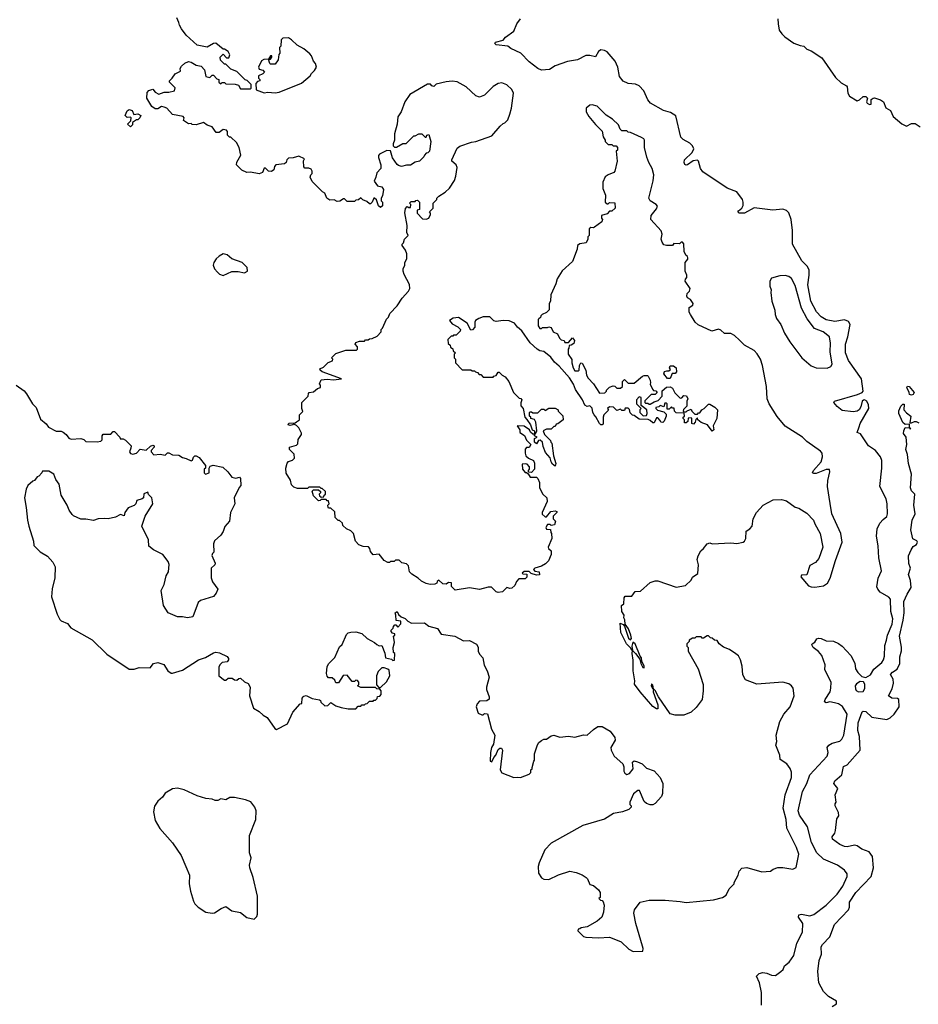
# Model space of a CAD drawing. Extents: x 2086813 to 2278017, y 548126 to 753336.
# Tile 405 of 461: x 2242290 to 2249550, y 677261 to 685219. Entities that reach past the tile are written whole.
import ezdxf

# ---------------------------------------------------------------- set-up
doc = ezdxf.new("R2010")
doc.units = 0

msp = doc.modelspace()

# ---------------------------------------------------------------- linework, layer by layer
at = {"layer": '0CON10XD'}
for points in [[(2243458.3, 684511.7), (2243435, 684517.5), (2243405, 684497.5), (2243385, 684497.5), (2243357, 684517), (2243317.5, 684585), (2243319.3, 684630.7), (2243333.9, 684646.1), (2243365, 684657.5), (2243383.9, 684633.9), (2243415, 684617.5), (2243457, 684633), (2243495, 684632.5), (2243540, 684645), (2243546.7, 684666.7), (2243500, 684715), (2243500, 684725), (2243523, 684747), (2243545, 684782.5), (2243588.3, 684801.7), (2243586.7, 684825), (2243596.1, 684843.9), (2243625, 684866.7), (2243655, 684880), (2243675, 684876.7), (2243715, 684852.5), (2243755, 684843.3), (2243783.6, 684813.6), (2243795, 684760), (2243825, 684752.5), (2243845, 684770), (2243855, 684770), (2243881.7, 684741.7), (2243900, 684735), (2243900, 684715), (2243915, 684700), (2243925, 684710), (2243945, 684710), (2243955, 684700), (2244031.7, 684698.3), (2244058.3, 684688.3), (2244075, 684660), (2244155, 684660), (2244160, 684665), (2244160, 684695), (2244128.3, 684728.3), (2244111.7, 684731.7), (2244045, 684800), (2243995, 684820), (2243955, 684860), (2243945, 684860), (2243911.7, 684891.7), (2243910, 684915), (2243935, 684940), (2243961.7, 684911.7), (2243978.3, 684911.7), (2243986.7, 684935), (2243973, 684963), (2243945, 684980), (2243935, 684980), (2243875, 685030), (2243855, 685026.2), (2243805, 684996.7), (2243725, 685012.5), (2243633.6, 685093.6), (2243597.5, 685145), (2243580, 685175), (2243577, 685197), (2243560, 685235)], [(2249073.2, 681926.8), (2249080.8, 681955), (2249149.6, 682075), (2249147.3, 682105), (2249135, 682135.5), (2249115, 682146.2), (2249106.2, 682143.8), (2249097.5, 682135), (2249085, 682090), (2249071.2, 682065), (2249056.7, 682055), (2249025, 682050.5), (2248935, 682060), (2248895, 682091.9), (2248868, 682125), (2248872.5, 682135), (2249060, 682190), (2249095.7, 682204.3), (2249105, 682217.5), (2249090.7, 682315), (2248985.3, 682465.3), (2248961.7, 682525), (2248961.5, 682595), (2248981.7, 682655), (2249000.5, 682755), (2248985, 682779.3), (2248955, 682791.9), (2248875, 682780.2), (2248805, 682792), (2248766.5, 682816.5), (2248727.9, 682857.9), (2248681.9, 682945), (2248656.6, 683075), (2248669.5, 683155), (2248668.8, 683195), (2248655, 683223.5), (2248609.7, 683269.8), (2248533.3, 683405), (2248533.8, 683515), (2248523.6, 683605), (2248505, 683657.5), (2248485, 683676.5), (2248455, 683688.1), (2248375, 683679.4), (2248225, 683698.8), (2248145, 683656.1), (2248103.8, 683655), (2248093.1, 683665), (2248097.8, 683675), (2248123.3, 683696.7), (2248134.1, 683715.9), (2248135.3, 683745), (2248128.6, 683765), (2248085, 683827.3), (2248006.8, 683856.8), (2247809.6, 683989.6), (2247791, 684015), (2247775, 684074.3), (2247765, 684082.9), (2247732.1, 684077.9), (2247685, 684046.4), (2247675, 684043.1), (2247665, 684048), (2247657.5, 684065), (2247661.1, 684085), (2247722.2, 684145), (2247735.3, 684175), (2247725, 684198.2), (2247705, 684220.9), (2247651.6, 684251.6), (2247630.6, 684270.6), (2247590.7, 684440.7), (2247547.4, 684467.4), (2247491.5, 684485), (2247385.2, 684545.2), (2247365, 684570), (2247332.4, 684645), (2247294.4, 684684.4), (2247265, 684697.2), (2247205, 684702), (2247165, 684722.5), (2247135, 684760), (2247122.8, 684835), (2247102.2, 684882.3), (2247035, 684958.2), (2247015, 684970), (2246985, 684974.4), (2246965, 684960.8), (2246940.8, 684919.2), (2246895, 684929.4), (2246865, 684928.1), (2246795.4, 684894.6), (2246715, 684880), (2246616.2, 684845), (2246571.2, 684815), (2246505, 684809.6), (2246475, 684824.2), (2246405, 684877.7), (2246338.2, 684948.2), (2246258.8, 684985), (2246234.1, 685004.1), (2246140, 685015), (2246130, 685025), (2246135, 685037.5), (2246195, 685052.5), (2246215, 685077.5), (2246283.3, 685125), (2246306.2, 685185), (2246336.7, 685225)], [(2248416.2, 685225), (2248416.7, 685185), (2248426.7, 685135), (2248446.7, 685105), (2248471.2, 685081.2), (2248545, 685030), (2248595, 685010), (2248626.1, 685006.1), (2248649.3, 684979.3), (2248685, 684966), (2248769.7, 684909.7), (2248880.5, 684750.5), (2248927.7, 684707.7), (2248970, 684685), (2248976.2, 684675), (2248981.2, 684625), (2248995, 684601.2), (2249055, 684563.3), (2249075, 684570), (2249105, 684596.7), (2249125, 684597.5), (2249140, 684585), (2249132.5, 684555), (2249137.5, 684545), (2249157, 684533), (2249170, 684535), (2249170, 684575), (2249185, 684583.3), (2249195, 684586.2), (2249245, 684571.2), (2249270, 684555), (2249287, 684507), (2249326, 684486), (2249347, 684437), (2249417, 684377), (2249455, 684357.5), (2249495, 684378.8), (2249525, 684380.8), (2249563.9, 684353.9)], [(2244265, 684626.7), (2244295, 684632.5), (2244355, 684627.5), (2244385, 684633.3), (2244567.5, 684705), (2244637.5, 684765), (2244647, 684783), (2244673, 684807), (2244687.5, 684835), (2244680, 684865), (2244663, 684883), (2244646.7, 684926.7), (2244633, 684943), (2244585, 684982.5), (2244531.7, 685011.7), (2244486.4, 685056.4), (2244461.7, 685071.7), (2244415, 685070), (2244403, 685057), (2244400, 685005), (2244390, 684995), (2244391.7, 684948.3), (2244383, 684937), (2244377.5, 684895), (2244355, 684860), (2244315, 684860), (2244310, 684865), (2244300, 684900), (2244315, 684900), (2244327.5, 684915), (2244326.4, 684926.4), (2244315, 684927.5), (2244300, 684900), (2244261.7, 684898.3), (2244243.6, 684886.4), (2244220, 684835), (2244225, 684820), (2244255, 684810), (2244266.7, 684795), (2244255, 684780), (2244220, 684765), (2244220, 684745), (2244230, 684735), (2244230, 684725), (2244211.7, 684718.3), (2244198.3, 684701.7), (2244201.7, 684651.7), (2244265, 684626.7)], [(2246365, 681932.5), (2246310, 681935), (2246330, 681905), (2246331.7, 681881.7), (2246368.3, 681858.3), (2246385, 681820), (2246420, 681785), (2246405, 681760), (2246385, 681760), (2246372.5, 681747.5), (2246372.5, 681715), (2246380, 681695), (2246400, 681675), (2246440, 681655), (2246450, 681635), (2246450, 681585), (2246425, 681560), (2246401.7, 681561.7), (2246400, 681575), (2246410, 681585), (2246410, 681605), (2246390, 681625), (2246375, 681630), (2246350, 681625), (2246352.5, 681585), (2246375, 681560), (2246385, 681560), (2246398.3, 681548.3), (2246415, 681520), (2246465, 681520), (2246475, 681510), (2246489.3, 681479.3), (2246490, 681435), (2246517.5, 681385), (2246547.5, 681355), (2246552.5, 681325), (2246510, 681235), (2246511.7, 681221.7), (2246535, 681200), (2246545, 681200), (2246580, 681245), (2246615, 681250), (2246630, 681245), (2246630, 681235), (2246600, 681205), (2246600, 681185), (2246620, 681165), (2246610, 681135), (2246585, 681130), (2246575, 681140), (2246555, 681137.5), (2246540, 681115), (2246545, 681100), (2246578.3, 681098.3), (2246580, 681075), (2246587.5, 681065), (2246590, 681025), (2246560, 680955), (2246562.5, 680945), (2246582.5, 680925), (2246582.5, 680895), (2246562.5, 680845), (2246538.3, 680821.7), (2246507, 680803), (2246453, 680787), (2246440, 680775), (2246452.5, 680762.5), (2246486.7, 680756.7), (2246488.3, 680731.7), (2246465, 680730), (2246422.5, 680742.5), (2246405, 680760), (2246365, 680760), (2246350, 680745), (2246355, 680740), (2246388.3, 680738.3), (2246388.3, 680711.7), (2246375, 680700), (2246321.7, 680698.3), (2246303, 680677), (2246290, 680645), (2246267, 680623), (2246250.7, 680620.7), (2246225, 680630), (2246190, 680595), (2246155, 680590), (2246140, 680595), (2246101.7, 680631.7), (2246075, 680633.3), (2246005, 680613.3), (2245925, 680627.5), (2245808.3, 680608.3), (2245778.3, 680638.3), (2245778.3, 680668.3), (2245755, 680670), (2245735, 680657.5), (2245708.3, 680658.3), (2245675, 680690), (2245661.7, 680678.3), (2245660, 680665), (2245645, 680657.5), (2245605, 680653.3), (2245573, 680663), (2245535, 680680), (2245510, 680705), (2245457, 680737), (2245440, 680755), (2245430, 680805), (2245415, 680820), (2245378.3, 680828.3), (2245355, 680850), (2245325, 680850), (2245315, 680840), (2245285, 680840), (2245277.5, 680832.5), (2245265, 680832.5), (2245235, 680847.5), (2245195, 680900), (2245145, 680892.5), (2245125, 680920), (2245120, 680945), (2245108.3, 680958.3), (2245065, 680960), (2245030, 680975), (2245003, 681003), (2244986.4, 681066.4), (2244965, 681087.5), (2244930, 681105), (2244901.7, 681131.7), (2244898.3, 681148.3), (2244875, 681170), (2244861.7, 681171.7), (2244840, 681195), (2244835, 681240), (2244805, 681270), (2244785, 681270), (2244782.5, 681275), (2244780, 681295), (2244790, 681305), (2244785, 681330), (2244775, 681330), (2244765, 681340), (2244725, 681340), (2244718.3, 681331.7), (2244705, 681330), (2244665, 681370), (2244652.5, 681407.5), (2244665, 681420), (2244705, 681420), (2244720, 681405), (2244720, 681395), (2244710, 681385), (2244711.7, 681371.7), (2244725, 681360), (2244748.3, 681361.7), (2244750, 681375), (2244760, 681385), (2244760, 681405), (2244735, 681430), (2244725, 681430), (2244715, 681440), (2244625, 681440), (2244615, 681430), (2244535, 681430), (2244505, 681440), (2244485, 681460), (2244477, 681497), (2244443, 681553), (2244440, 681595), (2244450, 681635), (2244463, 681647), (2244495, 681660), (2244510, 681675), (2244507.5, 681707.5), (2244470, 681745), (2244470, 681765), (2244525, 681780), (2244538.3, 681791.7), (2244540, 681825), (2244567.5, 681865), (2244567, 681877), (2244545, 681920), (2244525, 681940), (2244505, 681950), (2244497, 681943), (2244475, 681940), (2244460, 681945), (2244465, 681957.5), (2244515, 681960), (2244525, 681967.5), (2244550, 681985), (2244550, 682025), (2244577, 682053), (2244570, 682075), (2244570, 682125), (2244620, 682175), (2244623, 682197), (2244630, 682205), (2244665, 682210), (2244695, 682237.5), (2244720, 682245), (2244720, 682265), (2244713.3, 682275), (2244725, 682307.5), (2244775, 682313.8), (2244825, 682306.7), (2244890, 682315), (2244735, 682373.8), (2244717.5, 682385), (2244713.6, 682396.4), (2244745, 682410), (2244781.7, 682448.3), (2244818.3, 682461.7), (2244820, 682475), (2244810, 682485), (2244845, 682520), (2244925, 682547.5), (2245011.7, 682548.3), (2245020, 682555), (2245020, 682575), (2245000, 682595), (2245005, 682610), (2245035, 682620), (2245075, 682620), (2245085, 682630), (2245105, 682630), (2245115, 682640), (2245137, 682643), (2245178.3, 682661.7), (2245210, 682695), (2245210, 682715), (2245220, 682725), (2245253, 682797), (2245270, 682815), (2245280, 682845), (2245340, 682905), (2245380.7, 682969.3), (2245432.5, 683025), (2245442.5, 683045), (2245439.3, 683079.3), (2245395, 683160), (2245387, 683187), (2245387.5, 683205), (2245402.5, 683235), (2245402.5, 683255), (2245417.5, 683285), (2245417.5, 683325), (2245407, 683357), (2245380, 683395), (2245380, 683405), (2245390, 683415), (2245400, 683445), (2245427.5, 683475), (2245418.3, 683498.3), (2245420, 683555), (2245401.7, 683658.3), (2245408.3, 683691.7), (2245421.7, 683708.3), (2245435, 683700), (2245448.3, 683701.7), (2245450, 683725), (2245440, 683735), (2245451.7, 683748.3), (2245485, 683750), (2245491.7, 683758.3), (2245505, 683760), (2245520, 683745), (2245520, 683685), (2245501.7, 683678.3), (2245500, 683655), (2245545, 683610), (2245575, 683607.5), (2245596.4, 683613.6), (2245610, 683645), (2245610, 683655), (2245600, 683665), (2245630, 683695), (2245630, 683735), (2245660, 683765), (2245660, 683775), (2245677, 683793), (2245727.5, 683825), (2245761.7, 683858.3), (2245801.7, 683918.3), (2245813.8, 683955), (2245823.3, 684025), (2245816.7, 684045), (2245782.5, 684075), (2245782.5, 684085), (2245825, 684180), (2245845, 684197.5), (2245940.7, 684229.3), (2245975, 684233.3), (2246105, 684281.2), (2246170.7, 684359.3), (2246195, 684380), (2246210, 684385), (2246235, 684410), (2246250, 684455), (2246263, 684503), (2246278.8, 684625), (2246266.7, 684655), (2246225, 684692.5), (2246185, 684707.5), (2246155, 684702.5), (2246115, 684677.5), (2246045, 684607.5), (2246005, 684592.5), (2245975, 684602.5), (2245896.4, 684676.4), (2245825, 684717.5), (2245785, 684722.5), (2245735, 684716.2), (2245655, 684697.5), (2245635, 684680), (2245620, 684685), (2245608, 684698), (2245585, 684698), (2245442.5, 684615), (2245401.2, 684555), (2245372, 684475), (2245345.9, 684434.1), (2245338.8, 684375), (2245317.5, 684295), (2245317.5, 684245), (2245307.5, 684215), (2245308.3, 684198.3), (2245318.3, 684188.3), (2245335, 684187.5), (2245385, 684217.5), (2245411.7, 684218.3), (2245475, 684280), (2245485, 684280), (2245515, 684297.5), (2245540, 684295), (2245565, 684270), (2245575, 684270), (2245580, 684285), (2245595, 684290), (2245612.5, 684235), (2245600, 684155), (2245588.3, 684141.7), (2245575, 684140), (2245560, 684125), (2245555, 684110), (2245520, 684075), (2245485, 684067.5), (2245447, 684043), (2245415, 684042.5), (2245375, 684032.5), (2245349.3, 684039.3), (2245339.3, 684049.3), (2245303, 684103), (2245285, 684160), (2245255, 684162.5), (2245197, 684133), (2245188.3, 684121.7), (2245187.5, 684105), (2245207.5, 684045), (2245207.5, 684015), (2245175, 683980), (2245167.5, 683945), (2245152.5, 683915), (2245180, 683875), (2245217, 683867), (2245230, 683845), (2245220, 683795), (2245210, 683775), (2245210, 683755), (2245220, 683745), (2245220, 683715), (2245205, 683700), (2245190, 683715), (2245171.7, 683761.7), (2245157, 683777), (2245150, 683775), (2245137, 683743), (2245125, 683730), (2245115, 683730), (2245095, 683750), (2245061.7, 683761.7), (2245045, 683780), (2245028.3, 683761.7), (2245005, 683760), (2244995, 683750), (2244935, 683750), (2244915, 683770), (2244905, 683770), (2244877, 683753), (2244855, 683750), (2244831.7, 683761.7), (2244795, 683760), (2244772.5, 683775), (2244756.4, 683816.4), (2244737, 683827), (2244651.7, 683911.7), (2244637.5, 683945), (2244642.5, 683965), (2244652.5, 683975), (2244652.5, 683995), (2244645, 684010), (2244625, 684020), (2244595, 684020), (2244585, 684030), (2244582.5, 684077.5), (2244590, 684095), (2244545, 684116.7), (2244498.3, 684101.7), (2244461.7, 684098.3), (2244447.5, 684085), (2244442.5, 684065), (2244430, 684055), (2244360, 684045), (2244348.3, 684031.7), (2244342.5, 684005), (2244325, 683992.5), (2244300, 683995), (2244275, 684020), (2244265, 684020), (2244252.5, 683985), (2244225, 683973.3), (2244155, 683987.5), (2244125, 683982.5), (2244083.9, 684003.9), (2244042.5, 684045), (2244043, 684067), (2244077.5, 684125), (2244062.5, 684185), (2244042.5, 684225), (2243995, 684270), (2243985, 684270), (2243970, 684285), (2243970, 684315), (2243960, 684325), (2243935, 684332.5), (2243901.7, 684308.3), (2243877, 684307), (2243845, 684352.5), (2243805, 684366.7), (2243775, 684386.7), (2243715, 684370), (2243683, 684373), (2243675, 684380), (2243655, 684377.5), (2243613.6, 684403.6), (2243617.5, 684425), (2243610, 684435), (2243525, 684452.5), (2243480, 684505), (2243458.3, 684511.7)], [(2243185, 684352.5), (2243160, 684375), (2243188.3, 684401.7), (2243190, 684425), (2243185, 684430), (2243158.3, 684428.3), (2243142.5, 684445), (2243157, 684483), (2243175, 684492.5), (2243197.5, 684485), (2243211.7, 684451.7), (2243245, 684457.5), (2243267.5, 684445), (2243260, 684425), (2243245, 684410), (2243235, 684410), (2243201.7, 684388.3), (2243201.7, 684368.3), (2243185, 684352.5)], [(2248216.2, 681183.8), (2248242.5, 681235), (2248297.5, 681295), (2248377, 681337), (2248445, 681340), (2248485, 681330), (2248555, 681280), (2248585, 681270), (2248649.3, 681229.3), (2248702.5, 681175), (2248713.3, 681143.3), (2248757.5, 681065), (2248777.5, 680955), (2248747.5, 680865), (2248719.3, 680830.7), (2248675, 680807.5), (2248648.3, 680731.7), (2248605, 680730), (2248600, 680715), (2248663.6, 680643.6), (2248683.6, 680633.6), (2248715, 680631.2), (2248785, 680643.3), (2248817.5, 680665), (2248838.8, 680705), (2248881.2, 680848.8), (2248935.8, 680995), (2248923.8, 681065), (2248852.5, 681225), (2248838.6, 681308.6), (2248817, 681447), (2248818.6, 681495), (2248835.7, 681565), (2248833.9, 681583.9), (2248805, 681583.3), (2248725, 681552.2), (2248705, 681550.8), (2248696.4, 681556.4), (2248703.3, 681575), (2248765.7, 681644.3), (2248777.1, 681685), (2248773.8, 681715), (2248760.5, 681730.5), (2248649.5, 681809.5), (2248615, 681843.3), (2248475, 681933.8), (2248410.9, 682010.9), (2248344, 682115), (2248328.8, 682155), (2248322.5, 682255), (2248292, 682425), (2248275.7, 682475.7), (2248248.8, 682518.8), (2248223.3, 682545), (2248145, 682587.5), (2248105, 682627.5), (2248065, 682667.5), (2248035, 682682.5), (2247985, 682682.5), (2247955, 682710), (2247935, 682716.7), (2247880.7, 682700.7), (2247772.3, 682752.3), (2247747.5, 682775), (2247710, 682835), (2247700, 682855), (2247698.3, 682891.7), (2247728.3, 682911.7), (2247730, 682925), (2247708.3, 682958.3), (2247685, 682970), (2247680, 682985), (2247683, 683007), (2247702.5, 683025), (2247707.5, 683045), (2247667.5, 683105), (2247668.3, 683121.7), (2247680, 683135), (2247680, 683155), (2247667.5, 683185), (2247667.5, 683255), (2247686.7, 683283.3), (2247687.5, 683295), (2247686.1, 683306.1), (2247672.5, 683315), (2247657.5, 683345), (2247657, 683407), (2247645, 683420), (2247635, 683420), (2247621.7, 683408.3), (2247575, 683410), (2247565, 683392.5), (2247515, 683392.5), (2247495, 683400), (2247479.3, 683419.3), (2247473.8, 683445), (2247481.2, 683485), (2247472.7, 683512.7), (2247390, 683605), (2247392.5, 683635), (2247435, 683690), (2247441.7, 683711.7), (2247433.3, 683725), (2247382.5, 683755), (2247373.3, 683775), (2247407.7, 683917.7), (2247412.5, 683965), (2247400, 684015), (2247372, 684065), (2247357.3, 684107.3), (2247339.2, 684185), (2247336.7, 684245), (2247332.5, 684255), (2247315, 684266.7), (2247225, 684307.5), (2247205, 684310), (2247195, 684320), (2247155, 684320), (2247140, 684335), (2247128.3, 684368.3), (2247080, 684415), (2247028.3, 684448.3), (2246955, 684520), (2246915, 684530), (2246895, 684527.5), (2246867.5, 684505), (2246867.5, 684475), (2246887.5, 684435), (2246940.7, 684370.7), (2246997, 684317), (2247003, 684273), (2247020, 684245), (2247020, 684235), (2247045, 684210), (2247075, 684210), (2247085, 684200), (2247108.3, 684198.3), (2247120, 684185), (2247120, 684165), (2247110, 684155), (2247117.5, 684075), (2247097.5, 683995), (2247090, 683985), (2247043.9, 683966.1), (2247020.7, 683949.3), (2247000, 683905), (2247002.5, 683855), (2247021.7, 683801.7), (2247020, 683745), (2247035, 683730), (2247045, 683730), (2247055, 683740), (2247098.3, 683738.3), (2247100, 683695), (2247075, 683670), (2247055, 683670), (2247035, 683650), (2246990, 683635), (2246990, 683615), (2246997.5, 683605), (2246992.5, 683585), (2246935, 683542.5), (2246925, 683537.5), (2246905, 683540), (2246891.7, 683528.3), (2246890, 683475), (2246880, 683465), (2246880, 683445), (2246867.5, 683415), (2246815, 683406.7), (2246796.4, 683393.6), (2246793.3, 683365), (2246757.5, 683265), (2246672.3, 683187.7), (2246632.5, 683125), (2246622.5, 683085), (2246580, 682995), (2246577.5, 682945), (2246567.5, 682925), (2246567, 682873), (2246547, 682853), (2246510, 682835), (2246500, 682825), (2246498.3, 682811.7), (2246485, 682800), (2246480, 682795), (2246480, 682745), (2246493, 682723), (2246507, 682723), (2246515, 682730), (2246555, 682730), (2246565, 682737.5), (2246585, 682730), (2246600, 682695), (2246635, 682680), (2246650, 682645), (2246665, 682630), (2246690, 682625), (2246695, 682610), (2246725, 682610), (2246755, 682647.5), (2246765, 682637.5), (2246771.2, 682625), (2246767.1, 682602.9), (2246745, 682587.5), (2246730, 682585), (2246727, 682563), (2246720, 682555), (2246720, 682515), (2246751.7, 682471.7), (2246750, 682445), (2246762.5, 682405), (2246775, 682380), (2246805, 682380), (2246810, 682385), (2246812.5, 682425), (2246823.6, 682446.4), (2246835, 682442.5), (2246863.3, 682385), (2246870, 682345), (2246881.7, 682321.7), (2246926.4, 682276.4), (2246975, 682200), (2247018.3, 682201.7), (2247030, 682215), (2247030, 682225), (2247055, 682250), (2247085, 682260), (2247097, 682257), (2247115, 682240), (2247145, 682240), (2247160, 682255), (2247160, 682295), (2247175, 682310), (2247205, 682280), (2247255, 682280), (2247323, 682337), (2247335, 682342.5), (2247361.7, 682341.7), (2247368.3, 682338.3), (2247382.5, 682305), (2247387.5, 682285), (2247383, 682273), (2247401.7, 682231.7), (2247411.7, 682221.7), (2247428.3, 682218.3), (2247440, 682205), (2247425, 682190), (2247391.7, 682188.3), (2247341.7, 682138.3), (2247340, 682125), (2247345, 682120), (2247365, 682120), (2247375, 682110), (2247385, 682110), (2247415, 682130), (2247448.3, 682141.7), (2247480, 682175), (2247481.7, 682218.3), (2247515, 682250), (2247545, 682252.5), (2247565, 682240), (2247581.7, 682201.7), (2247625, 682160), (2247638.3, 682161.7), (2247655, 682180), (2247678.3, 682178.3), (2247687.5, 682155), (2247680, 682135), (2247680, 682095), (2247651.7, 682068.3), (2247650, 682055), (2247655, 682050), (2247675, 682050), (2247681.7, 682058.3), (2247715, 682070), (2247720, 682055), (2247745, 682030), (2247765, 682030), (2247775, 682040), (2247785, 682040), (2247800, 682065), (2247820, 682075), (2247855, 682110), (2247865, 682110), (2247906.1, 682086.1), (2247926.7, 682065), (2247921.2, 681995), (2247892.5, 681935), (2247897.5, 681905), (2247885, 681892.5), (2247847.5, 681945), (2247795, 681962.5), (2247770, 681985), (2247765, 682000), (2247751.7, 681988.3), (2247747.5, 681965), (2247735, 681950), (2247720, 681955), (2247720, 681995), (2247715, 682000), (2247691.7, 681998.3), (2247687.5, 681972.5), (2247675, 681960), (2247661.7, 681961.7), (2247660, 681985), (2247650, 681995), (2247650, 682005), (2247660, 682015), (2247658.3, 682038.3), (2247595, 682040), (2247580, 682055), (2247578.3, 682078.3), (2247565, 682080), (2247555, 682090), (2247538.3, 682071.7), (2247521.7, 682071.7), (2247520, 682115), (2247515, 682120), (2247501.7, 682118.3), (2247495, 682090), (2247465, 682100), (2247455, 682090), (2247430, 682085), (2247430, 682075), (2247441.7, 682061.7), (2247495, 682050), (2247511.7, 682031.7), (2247512.5, 682015), (2247497, 681973), (2247487, 681963), (2247470, 681965), (2247465, 681980), (2247445, 682000), (2247435, 682000), (2247415, 681960), (2247405, 681960), (2247385, 681980), (2247367, 681987), (2247295, 681990), (2247255, 682020), (2247241.7, 682021.7), (2247221.7, 682041.7), (2247217, 682067), (2247205, 682080), (2247181.7, 682078.3), (2247175, 682060), (2247155, 682060), (2247145, 682070), (2247115, 682060), (2247088.3, 682088.3), (2247055, 682090), (2247040, 682075), (2247048.3, 682061.7), (2247010, 682025), (2247003, 682007), (2247005, 681950), (2246997, 681943), (2246985, 681943.3), (2246973.3, 681955), (2246945, 682010), (2246930, 682025), (2246920, 682045), (2246915, 682080), (2246895, 682097.5), (2246875, 682092.5), (2246855, 682102.5), (2246837.5, 682147.5), (2246780.8, 682230.8), (2246765, 682272.5), (2246731.2, 682325), (2246648.3, 682418.3), (2246610.3, 682450.3), (2246580.5, 682490.5), (2246525, 682537.5), (2246493, 682543), (2246470, 682555), (2246415, 682607.5), (2246346.2, 682705), (2246312.3, 682732.3), (2246286.7, 682765), (2246245, 682786), (2246195, 682786.7), (2246138.3, 682778.3), (2246120, 682785), (2246087, 682817), (2246033.6, 682816.4), (2246000, 682805), (2245973.6, 682786.4), (2245967.5, 682775), (2245967, 682733), (2245948.3, 682711.7), (2245935, 682710), (2245905.9, 682765.9), (2245835, 682812.5), (2245793, 682807), (2245763, 682787), (2245785, 682760), (2245830, 682735), (2245850, 682715), (2245848.3, 682701.7), (2245815, 682670), (2245795, 682670), (2245788.3, 682661.7), (2245775, 682660), (2245750, 682635), (2245751.7, 682601.7), (2245768.3, 682588.3), (2245771.7, 682571.7), (2245788.3, 682558.3), (2245791.7, 682541.7), (2245810, 682525), (2245800, 682515), (2245800, 682485), (2245810, 682475), (2245810, 682445), (2245865, 682390), (2245935, 682390), (2245945, 682380), (2245965, 682380), (2245971.7, 682371.7), (2245988.3, 682368.3), (2246001.7, 682351.7), (2246015, 682350), (2246035, 682330), (2246115, 682330), (2246121.7, 682338.3), (2246138.3, 682341.7), (2246155, 682370), (2246165, 682370), (2246187, 682347), (2246213, 682333), (2246242.5, 682295), (2246280, 682205), (2246325, 682160), (2246338.3, 682158.3), (2246347, 682147), (2246338.3, 682121.7), (2246338.3, 682098.3), (2246356.4, 682076.4), (2246370, 682005), (2246388.3, 681988.3), (2246417.5, 681945), (2246430, 681905), (2246450, 681895), (2246450, 681870), (2246435, 681870), (2246417.5, 681885), (2246410, 681905), (2246365, 681932.5)], [(2243935, 683152.5), (2244005, 683182.5), (2244055, 683182.5), (2244107, 683173), (2244130, 683185), (2244127.5, 683215), (2244086.1, 683256.1), (2244005, 683286.7), (2243965, 683317.5), (2243935, 683326.7), (2243901.7, 683308.3), (2243877.5, 683285), (2243857.5, 683255), (2243852.5, 683235), (2243862.5, 683205), (2243887, 683177), (2243905, 683162.5), (2243935, 683152.5)], [(2248815, 682403.3), (2248842.5, 682415), (2248853.3, 682435), (2248837.5, 682535), (2248840, 682605), (2248832.5, 682655), (2248780.8, 682695), (2248712.6, 682722.6), (2248651.1, 682801.1), (2248606.2, 682886.2), (2248555, 683070), (2248525, 683127.1), (2248505, 683142.9), (2248475, 683150), (2248431.7, 683148.3), (2248365, 683130), (2248350, 683105), (2248350, 683065), (2248360, 683035), (2248357.5, 683015), (2248367.5, 682945), (2248391.7, 682871.7), (2248393.3, 682835), (2248403.3, 682805), (2248440, 682755), (2248470, 682685), (2248511.2, 682615), (2248610, 682485), (2248685, 682421.2), (2248725, 682403.8), (2248815, 682403.3)], [(2247545, 682320), (2247525, 682320), (2247493, 682357), (2247500, 682375), (2247518.3, 682381.7), (2247535, 682380), (2247548.3, 682391.7), (2247540, 682405), (2247545, 682420), (2247571.7, 682421.7), (2247592.5, 682405), (2247597, 682373), (2247585, 682360), (2247561.7, 682358.3), (2247545, 682320)], [(2242262.5, 682265), (2242325, 682218.8), (2242346.2, 682195), (2242392.7, 682112.7), (2242423.3, 682083.3), (2242459.3, 681989.3), (2242505, 681952.5), (2242522.5, 681925), (2242585, 681892.5), (2242625, 681892.5), (2242640, 681885), (2242666.4, 681866.4), (2242687, 681837), (2242705, 681827.5), (2242785, 681832.5), (2242807, 681827), (2242825, 681810), (2242915, 681807.5), (2242945, 681812.5), (2242956.2, 681823.8), (2242957.5, 681855), (2242965, 681870), (2243025, 681870), (2243045, 681890), (2243055, 681890), (2243100, 681845), (2243101.7, 681831.7), (2243125, 681830), (2243145, 681820), (2243190, 681775), (2243187.5, 681755), (2243177.5, 681725), (2243185, 681712.5), (2243205, 681706.7), (2243233.6, 681716.4), (2243263, 681747), (2243311.7, 681738.3), (2243347, 681773), (2243365, 681780), (2243376.7, 681775), (2243377.5, 681765), (2243353, 681737), (2243352.5, 681725), (2243375, 681702.5), (2243425, 681707.5), (2243465, 681700), (2243483, 681717), (2243495, 681717.5), (2243525, 681702.5), (2243575, 681700), (2243605, 681680), (2243635, 681673.3), (2243675, 681652.5), (2243685, 681660), (2243695, 681682.5), (2243705, 681692.5), (2243715, 681693.3), (2243739.5, 681679.5), (2243790, 681615), (2243790, 681595), (2243780, 681585), (2243780, 681555), (2243790, 681545), (2243820, 681555), (2243820, 681595), (2243830, 681610), (2243853, 681617), (2243931.7, 681601.7), (2243972.5, 681565), (2244005, 681522.5), (2244035, 681512.5), (2244065, 681520), (2244075, 681510), (2244077.5, 681455), (2244063, 681437), (2244023.3, 681355), (2244028.8, 681305), (2243993.8, 681235), (2243986.2, 681165), (2243946.4, 681123.6), (2243935, 681082.5), (2243915, 681052.5), (2243863.9, 681006.1), (2243857, 680983), (2243857.5, 680915), (2243847.5, 680905), (2243843, 680887), (2243868.8, 680825), (2243866.1, 680813.9), (2243837.5, 680785), (2243837, 680707), (2243846.7, 680675), (2243890, 680615), (2243876.1, 680583.9), (2243855, 680557.5), (2243750, 680525), (2243730.7, 680509.3), (2243688.8, 680391.2), (2243645, 680383.3), (2243605, 680393.3), (2243565, 680393.3), (2243490, 680425), (2243452.5, 680485), (2243433.3, 680605), (2243456.4, 680653.6), (2243473.8, 680725), (2243493.3, 680755), (2243496.4, 680816.4), (2243488.3, 680838.3), (2243446.4, 680896.4), (2243370, 680935), (2243333.9, 680963.9), (2243330, 681015), (2243277.5, 681125), (2243302.5, 681205), (2243366.7, 681305), (2243357.5, 681355), (2243331.7, 681381.7), (2243325, 681400), (2243293.6, 681386.4), (2243290, 681355), (2243280, 681345), (2243237, 681333), (2243227.5, 681305), (2243215, 681292.5), (2243167, 681273), (2243140, 681235), (2243135, 681210), (2243105, 681220), (2243065, 681198.8), (2243005, 681183.3), (2242975, 681187.5), (2242925, 681183.3), (2242885, 681170), (2242825, 681181.2)], [(2249495, 682183.3), (2249478.3, 682188.3), (2249476.4, 682206.4), (2249457.5, 682245), (2249463, 682257), (2249477.5, 682255), (2249517.5, 682205), (2249509.3, 682190.7), (2249495, 682183.3)], [(2247328.3, 682018.3), (2247355, 682020), (2247360, 682035), (2247357.5, 682065), (2247311.7, 682101.7), (2247310, 682165), (2247295, 682170), (2247273, 682147), (2247272.5, 682115), (2247310, 682075), (2247300, 682065), (2247300, 682045), (2247328.3, 682018.3)], [(2248855, 677244), (2248890, 677265), (2248890, 677285), (2248824.2, 677324.2), (2248784.2, 677365), (2248746.9, 677435), (2248738.5, 677525), (2248750, 677615), (2248768.5, 677665), (2248764.4, 677725), (2248775.6, 677745), (2248835.7, 677805), (2248874.3, 677905), (2248987.3, 678025), (2248993.9, 678045), (2248995, 678085.8), (2249045, 678164.4), (2249169.2, 678295), (2249188.8, 678365), (2249179.1, 678455), (2249153.3, 678493.3), (2249093.7, 678513.7), (2249055, 678542), (2249035, 678546), (2248975.8, 678534.2), (2248955, 678536), (2248915, 678552.9), (2248856.2, 678595), (2248853.3, 678615), (2248875.7, 678644.3), (2248881.2, 678665), (2248890.7, 678759.3), (2248907.5, 678785), (2248905, 678810), (2248877.5, 678865), (2248878.3, 678881.7), (2248887.5, 678895), (2248877.5, 678955), (2248900, 679005), (2248866.7, 679045), (2248875, 679066), (2248931.2, 679115), (2248945, 679182.5), (2248975, 679196.2), (2249079.2, 679315), (2249076.2, 679425), (2249062.5, 679475), (2249064.6, 679535), (2249096.5, 679623.5), (2249105, 679630), (2249126.3, 679626.3), (2249175, 679582.2), (2249295, 679561.4), (2249323.8, 679575), (2249356, 679605), (2249395.7, 679664.3), (2249393.8, 679725), (2249382.9, 679732.9), (2249335, 679735.8), (2249308.8, 679755), (2249338.8, 679811.2), (2249350.6, 679855), (2249348.1, 679888.1), (2249325.8, 679925), (2249342.5, 679945), (2249380.5, 679969.5), (2249402, 680015), (2249401.7, 680068.3), (2249413.6, 680116.4), (2249413.8, 680146.2), (2249398.8, 680235), (2249427.8, 680365), (2249434.5, 680425), (2249432.7, 680515), (2249458.8, 680575), (2249491.7, 680628.3), (2249487.1, 680687.1), (2249471.4, 680735), (2249486, 680785), (2249474.4, 680824.4), (2249471.4, 680885), (2249492, 680935), (2249508.3, 680961.7), (2249535, 680977.5), (2249543.3, 680995), (2249536.9, 681006.9), (2249505, 681023.3), (2249488.5, 681095), (2249501.4, 681175), (2249525.7, 681225), (2249514.5, 681295), (2249522.5, 681385), (2249495, 681410), (2249488, 681435), (2249496.2, 681545), (2249470.9, 681630.9), (2249463.2, 681703.2), (2249450, 681745), (2249458, 681785), (2249453.3, 681845), (2249430, 681875), (2249432, 681895), (2249445, 681922.5), (2249480, 681920), (2249485, 681910), (2249490, 681915), (2249480, 681920), (2249478.3, 681948.3), (2249445, 681946.7), (2249425, 681963.3), (2249393.3, 682035), (2249393, 682057), (2249410, 682095), (2249425, 682110), (2249435, 682110), (2249432.5, 682065), (2249455, 682040), (2249490, 682015), (2249481.7, 681961.7), (2249495, 681960), (2249518.3, 681971.7), (2249531.7, 681971.7), (2249555, 681960)], [(2246615, 681610), (2246595, 681627.5), (2246584, 681644), (2246576.7, 681676.7), (2246539.3, 681719.3), (2246518.3, 681768.3), (2246512.5, 681805), (2246495, 681820), (2246481.7, 681818.3), (2246465, 681790), (2246450, 681805), (2246450, 681835), (2246470, 681845), (2246450, 681855), (2246450, 681870), (2246458.3, 681871.7), (2246467.5, 681895), (2246460, 681965), (2246448.3, 681988.3), (2246420, 681995), (2246420, 682005), (2246410, 682015), (2246410, 682045), (2246415, 682050), (2246425, 682050), (2246435, 682040), (2246475, 682040), (2246505, 682070), (2246525, 682070), (2246535, 682060), (2246565, 682080), (2246615, 682080), (2246640, 682065), (2246640, 682055), (2246677, 682017), (2246680, 681985), (2246638.3, 681951.7), (2246625, 681950), (2246615, 681930), (2246605, 681930), (2246585, 681910), (2246545, 681910), (2246520, 681895), (2246530, 681865), (2246578.3, 681818.3), (2246580, 681805), (2246590, 681795), (2246602.5, 681695), (2246621.7, 681631.7), (2246615, 681610)], [(2248282.5, 677255), (2248283.1, 677355), (2248265.7, 677435), (2248242.3, 677487.7), (2248265, 677510.8), (2248295, 677518.1), (2248325, 677513.1), (2248365, 677495.7), (2248395.6, 677494.4), (2248440, 677525), (2248457.1, 677542.9), (2248469.7, 677570.3), (2248507.7, 677602.3), (2248544.5, 677655.5), (2248568, 677755), (2248613.1, 677845), (2248616, 677915), (2248582.5, 677965), (2248583.8, 677985), (2248605, 677988.6), (2248675, 677976.2), (2248705, 677986.7), (2248805, 678061.5), (2248895, 678150.5), (2248940.4, 678215), (2248975.7, 678295), (2248975.7, 678315), (2248954.2, 678345), (2248896.2, 678385), (2248785, 678433.2), (2248731.1, 678485), (2248687.4, 678567.4), (2248655, 678694.3), (2248589.9, 678789.9), (2248579.1, 678825), (2248615, 678980), (2248650.5, 679045), (2248675, 679116.1), (2248812.7, 679265), (2248823.1, 679295), (2248814.4, 679335), (2248827.5, 679355), (2248855, 679372.5), (2248915, 679386.7), (2248933.1, 679405), (2248949.6, 679435), (2248974.6, 679605), (2248938.6, 679668.6), (2248905, 679688.5), (2248871.7, 679698.3), (2248835, 679704.2), (2248805, 679697.5), (2248792, 679705), (2248797.5, 679725), (2248837.3, 679785), (2248844.5, 679815), (2248845.5, 679865.5), (2248796, 679965), (2248798.8, 680005), (2248770.3, 680080.3), (2248745, 680112), (2248701.2, 680145), (2248690, 680165), (2248692.5, 680175), (2248713, 680187), (2248730, 680215), (2248745, 680220), (2248765, 680217.1), (2248805, 680197.5), (2248865, 680195.6), (2248905, 680175.6), (2248935, 680154.4), (2249005, 680079.2), (2249038.3, 680018.3), (2249043.4, 679973.4), (2249061.5, 679941.5), (2249095, 679910.5), (2249125, 679903.1), (2249165, 679924.4), (2249190.8, 679969.2), (2249255, 680023.8), (2249268.9, 680045), (2249278.2, 680075), (2249278.7, 680161.3), (2249294.4, 680205), (2249300.5, 680245), (2249338.2, 680331.8), (2249344.1, 680375), (2249328, 680435), (2249325.3, 680535.3), (2249312.2, 680552.2), (2249241.8, 680591.8), (2249222.5, 680615), (2249216.2, 680635), (2249224.5, 680705), (2249253.3, 680765), (2249230, 680870), (2249225.5, 680965.5), (2249213.3, 681045), (2249217.6, 681102.4), (2249240.3, 681149.7), (2249265, 681180), (2249295, 681202.5), (2249301.2, 681225), (2249298.1, 681305), (2249289.4, 681345), (2249240, 681445), (2249254.7, 681595), (2249254.5, 681655), (2249244.4, 681685), (2249205, 681738.1), (2249148.9, 681775), (2249081.7, 681871.7), (2249055, 681882.5), (2249073.2, 681926.8)], [(2242825, 681181.2), (2242785, 681182), (2242725, 681210), (2242715, 681220), (2242688.8, 681255), (2242673.3, 681295), (2242626.2, 681375), (2242610, 681465), (2242583, 681503), (2242566.1, 681546.1), (2242525, 681570), (2242475, 681570), (2242470, 681555), (2242445, 681530), (2242430, 681525), (2242410, 681495), (2242395, 681490), (2242357, 681453), (2242342.5, 681425), (2242327.5, 681355), (2242343.3, 681275), (2242353.3, 681175), (2242363.3, 681125), (2242402.5, 681005), (2242405, 680970), (2242455, 680917.5), (2242515, 680882.5), (2242557.5, 680835), (2242576.4, 680796.4), (2242573, 680707), (2242551.7, 680618.3), (2242546.7, 680555), (2242592.5, 680415), (2242615, 680370), (2242625, 680360), (2242675, 680337.5), (2242703, 680303), (2242875, 680206.7), (2242995, 680090), (2243175, 679970), (2243215, 679970), (2243256.4, 679983.6), (2243345, 679980), (2243370, 680015), (2243405, 680022.5), (2243455, 680007.5), (2243487.5, 679955), (2243515, 679937.5), (2243525, 679937.5), (2243605, 679960), (2243733.9, 680046.1), (2243790, 680065), (2243855, 680102.5), (2243875, 680107.5), (2243905, 680102.5), (2243965, 680072.5), (2243977.5, 680055), (2243977.5, 680045), (2243965, 680027.5), (2243925, 680022.5), (2243906.7, 680005), (2243900, 679985), (2243900, 679915), (2243945, 679880), (2243955, 679880), (2243975, 679897.5), (2244006.4, 679896.4), (2244025, 679882.5), (2244045, 679880), (2244060, 679895), (2244075, 679897.5), (2244107, 679867), (2244135, 679852.5), (2244152.5, 679825), (2244146.7, 679755), (2244180, 679655), (2244225, 679627.5), (2244257, 679597), (2244289.5, 679579.5), (2244350.7, 679490.7), (2244365, 679482.5), (2244453, 679527), (2244497, 679623), (2244555, 679690), (2244568.3, 679691.7), (2244573.3, 679735), (2244580, 679745), (2244585, 679752.5), (2244605, 679757.5), (2244653.6, 679733.6), (2244711.7, 679721.7), (2244720, 679715), (2244721.7, 679701.7), (2244755, 679672.5), (2244780, 679675), (2244805, 679700), (2244843, 679673), (2244888.3, 679658.3), (2244945, 679650), (2245005, 679650), (2245025, 679670), (2245045, 679670), (2245055, 679680), (2245075, 679680), (2245085, 679690), (2245098.3, 679691.7), (2245115, 679710), (2245145, 679710), (2245151.7, 679718.3), (2245165, 679720), (2245178.3, 679731.7), (2245181.7, 679748.3), (2245198.3, 679751.7), (2245210, 679765), (2245210, 679795), (2245198.3, 679808.3), (2245175, 679810), (2245165, 679820), (2245045, 679820), (2245020, 679835), (2245030, 679845), (2245030, 679865), (2245018.3, 679878.3), (2245005, 679880), (2244995, 679870), (2244975, 679870), (2244935, 679920), (2244903, 679917), (2244865, 679860), (2244845, 679860), (2244835, 679880), (2244815, 679900), (2244785, 679900), (2244773, 679913), (2244767.5, 679935), (2244775, 679990), (2244787.5, 680015), (2244837, 680063), (2244875, 680150), (2244895, 680170), (2244931.2, 680248.8), (2244945, 680262.5), (2244965, 680267.5), (2245005, 680270), (2245055, 680257.5), (2245097, 680217), (2245156.2, 680186.2), (2245175, 680167.5), (2245195, 680157.5), (2245215, 680160), (2245239.3, 680099.3), (2245245, 680060), (2245295, 680050), (2245305, 680040), (2245318.3, 680041.7), (2245320, 680095), (2245310, 680105), (2245307.5, 680145), (2245317.5, 680185), (2245310, 680235), (2245320, 680245), (2245320, 680255), (2245301.7, 680261.7), (2245290, 680275), (2245290, 680285), (2245308.3, 680301.7), (2245310, 680315), (2245321.7, 680328.3), (2245328.3, 680328.3), (2245345, 680310), (2245370, 680335), (2245368.3, 680358.3), (2245331.7, 680361.7), (2245330, 680405), (2245323.3, 680425), (2245340, 680435), (2245351.7, 680411.7), (2245371.7, 680391.7), (2245405, 680380), (2245427, 680357), (2245455, 680342.5), (2245560, 680345), (2245595, 680317.5), (2245665, 680297.5), (2245695, 680253.3), (2245805, 680236.7), (2245875, 680197.5), (2245925, 680201.2), (2245981.7, 680171.7), (2245993, 680147), (2245993.6, 680113.6), (2246005, 680090), (2246031.7, 680061.7), (2246043, 680003), (2246067, 679957), (2246083.3, 679905), (2246062.5, 679825), (2246062.5, 679805), (2246082.5, 679745), (2246081.7, 679728.3), (2246065, 679712.5), (2246005, 679710), (2245985, 679690), (2245977.5, 679665), (2245995, 679612.5), (2246025, 679600), (2246035, 679600), (2246045, 679610), (2246068.3, 679608.3), (2246102.5, 679485), (2246127.5, 679435), (2246117, 679363), (2246103, 679337), (2246092.5, 679295), (2246090, 679225), (2246105, 679220), (2246120, 679255), (2246137.5, 679275), (2246155, 679320), (2246168.3, 679331.7), (2246181.7, 679331.7), (2246190, 679315), (2246171.2, 679155), (2246185, 679132.5), (2246283, 679093), (2246315, 679097.5), (2246335, 679092.5), (2246405, 679120), (2246420, 679135), (2246420, 679155), (2246430, 679165), (2246430, 679175), (2246443, 679227), (2246450, 679235), (2246450, 679285), (2246473, 679357), (2246483.6, 679376.4), (2246505, 679392.5), (2246525, 679402.5), (2246545, 679402.5), (2246585, 679430), (2246605, 679436.2), (2246655, 679420), (2246725, 679428.1), (2246775, 679418.9), (2246845, 679439.2), (2246875, 679436.7), (2246925, 679482.5), (2246960, 679505), (2246997, 679507), (2247059.3, 679469.3), (2247097, 679417), (2247100, 679395), (2247066.7, 679335), (2247067.5, 679315), (2247092.5, 679265), (2247163.6, 679203.6), (2247170.7, 679180.7), (2247170, 679145), (2247178.3, 679128.3), (2247195, 679118.8), (2247217.5, 679125), (2247247, 679163), (2247241.7, 679218.3), (2247255, 679227.5), (2247281.7, 679221.7), (2247320, 679205), (2247355, 679170), (2247416.4, 679146.4), (2247463.3, 679095), (2247486.7, 679045), (2247482.5, 678965), (2247475, 678940), (2247425, 678882.5), (2247405, 678873.3), (2247385, 678872.5), (2247355, 678882.5), (2247335, 678900), (2247298.3, 678988.3), (2247285, 678990), (2247249.3, 678960.7), (2247220, 678895), (2247220, 678875), (2247230, 678865), (2247230, 678855), (2247210, 678835), (2247160, 678815), (2247088.3, 678801.7), (2247015, 678756.7), (2246840, 678705), (2246585, 678562.5), (2246531.7, 678508.3), (2246486.7, 678405), (2246480, 678375), (2246481.7, 678321.7), (2246505, 678283.3), (2246525, 678273.3), (2246565, 678270), (2246642.7, 678307.3), (2246733.6, 678336.4), (2246785, 678326.2), (2246835, 678306.2), (2246866.1, 678286.1), (2246877.5, 678275), (2246895, 678230), (2246925, 678220), (2246967.5, 678185), (2246980, 678165), (2246980, 678125), (2246970, 678115), (2246981.7, 678101.7), (2246995, 678100), (2247005, 678090), (2247013, 678063), (2247007.5, 678005), (2246992.5, 677965), (2246955, 677933.3), (2246875, 677887.5), (2246825, 677880), (2246815, 677870), (2246801.7, 677868.3), (2246800, 677855), (2246845, 677810), (2246865, 677802.5), (2246965, 677796.7), (2247055, 677802.5), (2247076.4, 677796.4), (2247150, 677765), (2247210, 677705), (2247245, 677687.5), (2247325, 677690), (2247327, 677713), (2247320.7, 677730.7), (2247268, 677915), (2247252.3, 677997.7), (2247256.7, 678025), (2247303.3, 678085), (2247375, 678101.1), (2247505, 678101.1), (2247625, 678092.9), (2247675, 678083.3), (2247895, 678105.8), (2247967.3, 678122.7), (2247996.4, 678143.6), (2248022.5, 678195), (2248062.5, 678235), (2248062.5, 678245), (2248095.8, 678304.2), (2248102.3, 678337.7), (2248125, 678360), (2248165, 678366.2), (2248285, 678331.2), (2248355, 678337.5), (2248376.4, 678353.6), (2248413.9, 678366.1), (2248455.9, 678365.9), (2248535, 678353.3), (2248563, 678367), (2248585.6, 678475), (2248565, 678528), (2248486.9, 678685), (2248482.2, 678755), (2248458.1, 678845), (2248473.3, 678955), (2248526.2, 679095), (2248526.4, 679136.4), (2248516.1, 679166.1), (2248487.5, 679205), (2248435, 679240), (2248430, 679275), (2248400, 679355), (2248406, 679385), (2248401.2, 679435), (2248432.6, 679547.4), (2248464.2, 679605), (2248515.5, 679664.5), (2248548, 679755), (2248538.8, 679815), (2248525.9, 679835.9), (2248505, 679850), (2248455, 679863.8), (2248245, 679847.5), (2248155, 679882.5), (2248133, 679923), (2248127.5, 679995), (2248112.5, 680045), (2248096.1, 680076.1), (2248075, 680092.5), (2248025, 680127.5), (2247975, 680147.5), (2247942.5, 680175), (2247925, 680200), (2247903, 680203), (2247885, 680220), (2247871.7, 680221.7), (2247855, 680240), (2247845, 680240), (2247815, 680220), (2247805, 680220), (2247795, 680230), (2247755, 680230), (2247745, 680220), (2247725, 680220), (2247700, 680205), (2247698.3, 680191.7), (2247680, 680175), (2247680, 680155), (2247690, 680145), (2247690, 680115), (2247771.7, 679971.7), (2247812.5, 679845), (2247812.5, 679795), (2247802.5, 679725), (2247755, 679660), (2247715, 679622.5), (2247655, 679597.5), (2247585, 679597.5), (2247545, 679607.5), (2247451.2, 679745), (2247425, 679797.5), (2247410, 679810), (2247405, 679840), (2247395, 679850), (2247391.2, 679835), (2247405, 679810), (2247410, 679810), (2247408.8, 679785), (2247445, 679680), (2247445, 679650), (2247435, 679647.5), (2247405, 679667.5), (2247302.5, 679785), (2247258.3, 679848.3), (2247260, 679875), (2247247.5, 679955), (2247247, 680043), (2247237.5, 680095), (2247240, 680120), (2247266.4, 680096.4), (2247300.7, 680050.7), (2247307.5, 680015), (2247325, 679982.5), (2247335, 679980), (2247336.2, 679995), (2247317.5, 680035), (2247315, 680060), (2247303.3, 680073.3), (2247263.3, 680175), (2247242.5, 680187.5), (2247236.7, 680155), (2247240, 680120), (2247235, 680120), (2247228.3, 680138.3), (2247192.5, 680175), (2247147.5, 680265), (2247140, 680340), (2247165, 680330), (2247177.5, 680317.5), (2247209.3, 680219.3), (2247225, 680207.5), (2247233, 680217), (2247228.8, 680245), (2247208.8, 680295), (2247182.5, 680332.5), (2247178.3, 680368.3), (2247170, 680385), (2247173.3, 680405), (2247154, 680435), (2247152.5, 680485), (2247171.7, 680498.3), (2247172.5, 680545), (2247181.7, 680558.3), (2247235, 680560), (2247263, 680597), (2247305, 680600), (2247385, 680670), (2247425, 680682.5), (2247445, 680682.5), (2247595, 680632.5), (2247670, 680645), (2247715, 680690), (2247727, 680713), (2247768.3, 680741.7), (2247773, 680813), (2247763.3, 680855), (2247772.5, 680885), (2247793.3, 680925), (2247815.9, 680944.1), (2247845, 680982.5), (2247865, 680990), (2247885, 680982.5), (2248035, 680990), (2248083.6, 680986.4), (2248135, 680996.7), (2248146.7, 681005), (2248156.7, 681025), (2248160, 681085), (2248190, 681105), (2248207.5, 681125), (2248216.2, 681183.8)], [(2245205, 679820), (2245253, 679867), (2245280, 679915), (2245275, 679960), (2245265, 679970), (2245235, 679980), (2245215, 679980), (2245185, 679950), (2245172.5, 679915), (2245172.5, 679842.5), (2245191.7, 679821.7), (2245205, 679820)], [(2249067, 679787), (2249105, 679790), (2249117.2, 679812.8), (2249118.9, 679848.9), (2249106.8, 679866.8), (2249081.4, 679868.6), (2249050, 679850), (2249041.1, 679835), (2249041.7, 679811.7), (2249048.3, 679798.3), (2249067, 679787)], [(2244185, 677950), (2244205, 677970), (2244211.7, 677988.3), (2244212.5, 678135), (2244176.7, 678285), (2244150, 678365), (2244147.5, 678385), (2244160, 678445), (2244147.5, 678485), (2244147.5, 678625), (2244197.5, 678755), (2244200, 678825), (2244190, 678855), (2244156.1, 678896.1), (2244115, 678912.5), (2244025, 678932.5), (2243988.3, 678931.7), (2243955, 678912.5), (2243915, 678922.5), (2243891.7, 678908.3), (2243868.3, 678908.3), (2243845, 678917.5), (2243795, 678923.3), (2243725, 678946.7), (2243620, 678995), (2243565, 679006.7), (2243525, 679002.5), (2243464.1, 678965.9), (2243442.5, 678935), (2243407, 678903), (2243378.3, 678861.7), (2243370, 678815), (2243383.3, 678745), (2243421.7, 678681.7), (2243523.3, 678565), (2243593.6, 678463.6), (2243632.5, 678375), (2243662.5, 678305), (2243660, 678235), (2243670, 678175), (2243693.3, 678095), (2243705, 678072.5), (2243732.5, 678045), (2243795, 678006.7), (2243845, 677996.7), (2243865, 678000), (2243917.5, 678035), (2243955, 678050), (2244005, 678016.7), (2244075, 678003.3), (2244125, 677962.5), (2244185, 677950)]]:
    msp.add_lwpolyline(points, dxfattribs=at)

doc.saveas('drawing.dxf')
